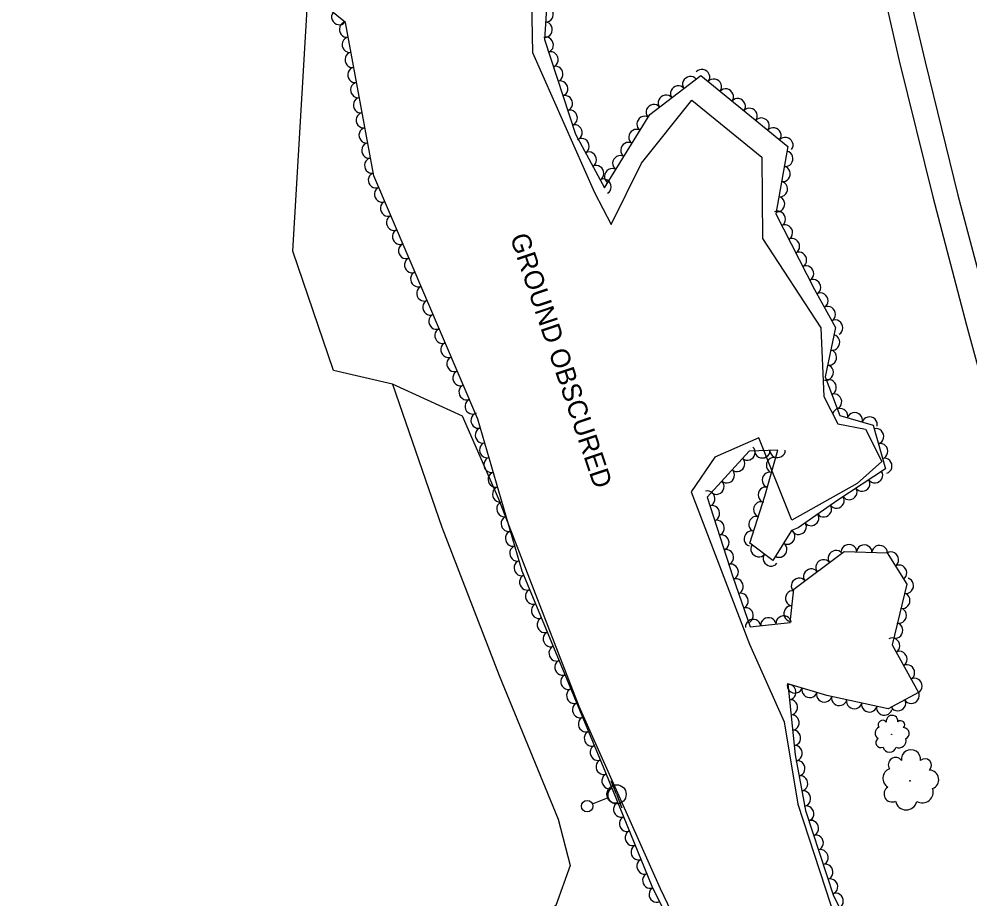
# Model space of a CAD drawing. Extents: x 1722896 to 1754269, y 648279 to 666297.
# Drawn here: x 1725447 to 1725694.6, y 657820.2 to 658049.2 of the extents above; entities that cross this region are included whole.
import ezdxf

# ---------------------------------------------------------------- set-up
doc = ezdxf.new("R2010")
doc.units = 0
for name, color, linetype in [('SURVEY - CENTERLINE - Preliminary', 7, 'Continuous'), ('SURVEY - CENTERLINE - Preliminary Text', 7, 'Continuous'), ('SURVEY - DTM - Breaklines', 7, 'Continuous'), ('SURVEY - VEGETATION - Features with Text', 7, 'Continuous')]:
    doc.layers.add(name, color=color, linetype=linetype)

msp = doc.modelspace()

# ---------------------------------------------------------------- linework, layer by layer
at = {"layer": 'SURVEY - CENTERLINE - Preliminary'}
for points in [[(1725629.28, 657790.85), (1725614.02, 657822.78), (1725592.81, 657870.25), (1725571.91, 657924.21), (1725562.42, 657945.88), (1725544.21, 657954.22), (1725528.91, 657957.74), (1725518.32, 657988.82), (1725522.16, 658054.95), (1725486.63, 658069.5), (1725458.69, 658151.44), (1725454.19, 658195.45), (1725447, 658271.42), (1725459.71, 658276.57), (1725468.31, 658279.94), (1725468.5, 658286.64)], [(1725580.37, 658058.61), (1725580.69, 658040.56), (1725596.78, 658004.07), (1725601.13, 657995.73), (1725609.07, 658011.72), (1725622.12, 658028.09), (1725640.4, 658013.25), (1725640.55, 657992.11), (1725655.77, 657968.81), (1725656.53, 657950.94), (1725660.18, 657943.84), (1725667.39, 657942.43), (1725671.63, 657934.06), (1725665.21, 657928.36), (1725648.15, 657918.8), (1725639.61, 657940.17), (1725628.16, 657935.17), (1725622, 657926.18), (1725637.21, 657886.48), (1725646.19, 657866.28), (1725649.71, 657844.86), (1725661.12, 657810.04)]]:
    msp.add_lwpolyline(points, dxfattribs=at)
at = {"layer": 'SURVEY - CENTERLINE - Preliminary Text'}
for points in [[(1725611.6, 658413.08), (1725617.49, 658371.69), (1725623.56, 658332.44), (1725631.7, 658283), (1725640.24, 658236.86), (1725650.69, 658182.89), (1725658.81, 658142.9), (1725666.8, 658106.55), (1725675.1, 658071.09), (1725682.86, 658038.13), (1725691.42, 658003.35), (1725699.87, 657971.43), (1725708.55, 657939.39), (1725717.35, 657907.56), (1725727.39, 657871.59), (1725739.63, 657827.91), (1725748.8, 657796.95)], [(1725601.26, 658410.93), (1725609.52, 658357.27), (1725618.33, 658304.64), (1725626.05, 658259.69), (1725634.36, 658215.08), (1725644.65, 658159.71), (1725648.23, 658142.26), (1725650.86, 658142.78), (1725653.85, 658135.3), (1725662.43, 658098.81), (1725668.85, 658070.4), (1725676.11, 658038.34), (1725684.89, 658002.95), (1725693.64, 657969.51), (1725702.95, 657935.55), (1725711.34, 657905.03), (1725719.02, 657877.62), (1725726.62, 657850.51), (1725734.75, 657821.39), (1725742.13, 657796.69)], [(1725544.21, 657954.22), (1725557.09, 657916.93), (1725571.99, 657878.38), (1725587.33, 657840.95), (1725590.52, 657828.89), (1725586.74, 657818.43), (1725581.87, 657815.75)]]:
    msp.add_lwpolyline(points, dxfattribs=at)
at = {"layer": 'SURVEY - DTM - Breaklines'}
for p, q in [((1725602.56, 657847.41), (1725601.17, 657850.89)), ((1725602.56, 657847.41), (1725603.95, 657843.92)), ((1725596.29, 657844.9), (1725600.24, 657846.48))]:
    msp.add_line(p, q, dxfattribs=at)
for centre, radius in [((1725602.56, 657847.41), 2.5), ((1725594.9, 657844.34), 1.5)]:
    msp.add_circle(centre, radius, dxfattribs=at)
at = {"layer": 'SURVEY - VEGETATION - Features with Text'}
for points in [[(1725624.53, 657798.03), (1725611.87, 657823.39), (1725599.75, 657852.99), (1725578, 657905.47), (1725566.43, 657945.04), (1725539.34, 658008.38), (1725531.95, 658048.33), (1725504.01, 658070.94), (1725481.55, 658129.51), (1725480.67, 658182.69), (1725462.53, 658253.6), (1725472.75, 658278.46), (1725472.89, 658315.59), (1725472.6, 658361.72), (1725476.72, 658381.53)], [(1725584.84, 658060.25), (1725583.76, 658043.93), (1725591.9, 658019.22), (1725599.43, 658005.28), (1725611.26, 658024.36), (1725624.5, 658034.51), (1725647.18, 658016.01), (1725643.99, 657998.5), (1725654.12, 657978.86), (1725659.59, 657968.9), (1725656.89, 657956.06), (1725660.65, 657946.02), (1725669.4, 657943.52), (1725672.58, 657932.14), (1725660.17, 657924.02), (1725649.8, 657916.82), (1725648.08, 657916.05), (1725643.27, 657908.3), (1725637.29, 657912.78), (1725641.2, 657925.01), (1725644.51, 657936.96), (1725637.11, 657936.77), (1725626.18, 657924.76), (1725632.8, 657904.05), (1725637.31, 657890.98), (1725647.74, 657892.17), (1725648.7, 657900.81), (1725661.79, 657910.6), (1725673, 657910.26), (1725678.1, 657902.13), (1725674.28, 657886.32), (1725681.15, 657873.94), (1725673.29, 657869.65), (1725657.27, 657873.11), (1725647.19, 657876.18), (1725649.04, 657857.73), (1725651.77, 657843.18), (1725659.05, 657820.97), (1725672.09, 657795.1)]]:
    msp.add_lwpolyline(points, dxfattribs=at)
for centre, radius in [((1725674.18, 657863), 0.0535), ((1725678.95, 657850.92), 0.0872)]:
    msp.add_circle(centre, radius, dxfattribs=at)
for centre, radius, start, end in [((1725671.84, 657865.53), 1.16, 37.0261, 214.3452), ((1725674.28, 657866.44), 1.53, 354.4074, 187.8271), ((1725671.5, 657863.35), 1.65, 112.3131, 239.1588), ((1725676.52, 657865.52), 1.05, 314.3867, 133.1324), ((1725677.23, 657863.24), 1.53, 292.2706, 89.0595), ((1725671.34, 657860.85), 1.28, 122.472, 297.4723), ((1725676.17, 657861.26), 1.75, 241.3233, 18.8475), ((1725673.63, 657860.08), 1.73, 192.2191, 348.0576), ((1725675.19, 657855.11), 1.9, 36.0894, 213.4085), ((1725679.2, 657856.53), 2.49, 353.4707, 186.8904), ((1725682.83, 657854.97), 1.72, 313.45, 132.1957), ((1725674.59, 657851.56), 2.69, 111.3764, 238.2221), ((1725683.93, 657851.23), 2.5, 291.3339, 88.1228), ((1725674.27, 657847.5), 2.09, 121.5353, 296.5356), ((1725682.14, 657848.03), 2.85, 240.3866, 17.9109), ((1725677.97, 657846.18), 2.83, 191.2824, 347.1209)]:
    msp.add_arc(centre, radius, start, end, dxfattribs=at)
for centre, major_axis in [((1725584.19, 658050.45), (-0.13, -2)), ((1725530.3, 658049.66), (-1.55, 1.26)), ((1725532.29, 658046.48), (-0.36, 1.97)), ((1725583.93, 658046.46), (-0.13, -2)), ((1725533.02, 658042.54), (-0.36, 1.97)), ((1725584.22, 658042.53), (0.63, -1.9)), ((1725533.75, 658038.61), (-0.36, 1.97)), ((1725585.47, 658038.73), (0.63, -1.9)), ((1725534.47, 658034.68), (-0.36, 1.97)), ((1725586.72, 658034.94), (0.63, -1.9)), ((1725624.87, 658034.2), (1.55, -1.26)), ((1725535.2, 658030.74), (-0.36, 1.97)), ((1725587.97, 658031.14), (0.63, -1.9)), ((1725621.7, 658032.37), (1.59, 1.22)), ((1725627.97, 658031.68), (1.55, -1.26)), ((1725618.53, 658029.93), (1.59, 1.22)), ((1725631.07, 658029.15), (1.55, -1.26)), ((1725535.93, 658026.81), (-0.36, 1.97)), ((1725589.22, 658027.34), (0.63, -1.9)), ((1725615.35, 658027.5), (1.59, 1.22)), ((1725634.17, 658026.62), (1.55, -1.26)), ((1725590.47, 658023.54), (0.63, -1.9)), ((1725612.18, 658025.07), (1.59, 1.22)), ((1725637.27, 658024.09), (1.55, -1.26)), ((1725536.66, 658022.88), (-0.36, 1.97)), ((1725609.76, 658021.95), (1.05, 1.7)), ((1725640.37, 658021.56), (1.55, -1.26)), ((1725537.38, 658018.94), (-0.36, 1.97)), ((1725591.72, 658019.74), (0.63, -1.9)), ((1725607.65, 658018.55), (1.05, 1.7)), ((1725643.47, 658019.03), (1.55, -1.26)), ((1725593.54, 658016.18), (0.95, -1.76)), ((1725646.56, 658016.5), (1.55, -1.26)), ((1725538.11, 658015.01), (-0.36, 1.97)), ((1725605.55, 658015.15), (1.05, 1.7)), ((1725538.84, 658011.08), (-0.36, 1.97)), ((1725595.44, 658012.66), (0.95, -1.76)), ((1725603.44, 658011.75), (1.05, 1.7)), ((1725646.6, 658012.85), (-0.36, -1.97)), ((1725597.34, 658009.14), (0.95, -1.76)), ((1725601.33, 658008.35), (1.05, 1.7)), ((1725645.89, 658008.91), (-0.36, -1.97)), ((1725539.83, 658007.22), (-0.79, 1.84)), ((1725599.25, 658005.62), (0.95, -1.76)), ((1725541.41, 658003.54), (-0.79, 1.84)), ((1725645.17, 658004.97), (-0.36, -1.97)), ((1725644.45, 658001.04), (-0.36, -1.97)), ((1725542.98, 657999.87), (-0.79, 1.84)), ((1725544.55, 657996.19), (-0.79, 1.84)), ((1725644.64, 657997.24), (0.92, -1.78)), ((1725646.48, 657993.68), (0.92, -1.78)), ((1725546.12, 657992.51), (-0.79, 1.84)), ((1725547.7, 657988.83), (-0.79, 1.84)), ((1725648.31, 657990.13), (0.92, -1.78)), ((1725650.14, 657986.57), (0.92, -1.78)), ((1725549.27, 657985.16), (-0.79, 1.84)), ((1725550.84, 657981.48), (-0.79, 1.84)), ((1725651.98, 657983.02), (0.92, -1.78)), ((1725653.81, 657979.46), (0.92, -1.78)), ((1725552.42, 657977.8), (-0.79, 1.84)), ((1725655.72, 657975.95), (0.96, -1.75)), ((1725553.99, 657974.12), (-0.79, 1.84)), ((1725657.65, 657972.44), (0.96, -1.75)), ((1725555.56, 657970.45), (-0.79, 1.84)), ((1725659.57, 657968.94), (0.96, -1.75)), ((1725557.14, 657966.77), (-0.79, 1.84)), ((1725658.78, 657965.03), (-0.41, -1.96)), ((1725558.71, 657963.09), (-0.79, 1.84)), ((1725560.28, 657959.41), (-0.79, 1.84)), ((1725657.96, 657961.11), (-0.41, -1.96)), ((1725657.13, 657957.2), (-0.41, -1.96)), ((1725561.85, 657955.73), (-0.79, 1.84)), ((1725563.43, 657952.06), (-0.79, 1.84)), ((1725657.89, 657953.4), (0.7, -1.87)), ((1725659.29, 657949.66), (0.7, -1.87)), ((1725565, 657948.38), (-0.79, 1.84)), ((1725566.53, 657944.69), (-0.56, 1.92)), ((1725660.76, 657945.98), (1.92, -0.55)), ((1725664.61, 657944.89), (1.92, -0.55)), ((1725668.45, 657943.79), (1.92, -0.55)), ((1725567.66, 657940.85), (-0.56, 1.92)), ((1725670.21, 657940.62), (0.54, -1.93)), ((1725568.78, 657937.01), (-0.56, 1.92)), ((1725671.29, 657936.76), (0.54, -1.93)), ((1725636.7, 657936.31), (-1.35, -1.48)), ((1725640.5, 657936.85), (-2, -0.05)), ((1725644.49, 657936.96), (-2, -0.05)), ((1725569.9, 657933.17), (-0.56, 1.92)), ((1725634, 657933.36), (-1.35, -1.48)), ((1725643.45, 657933.12), (0.53, 1.93)), ((1725672.37, 657932.91), (0.54, -1.93)), ((1725571.02, 657929.33), (-0.56, 1.92)), ((1725631.31, 657930.4), (-1.35, -1.48)), ((1725642.38, 657929.26), (0.53, 1.93)), ((1725669.9, 657930.39), (-1.67, -1.09)), ((1725628.62, 657927.44), (-1.35, -1.48)), ((1725666.56, 657928.2), (-1.67, -1.09)), ((1725572.15, 657925.49), (-0.56, 1.92)), ((1725626.29, 657924.4), (0.61, -1.9)), ((1725641.31, 657925.41), (0.53, 1.93)), ((1725663.21, 657926.01), (-1.67, -1.09)), ((1725573.27, 657921.65), (-0.56, 1.92)), ((1725640.11, 657921.6), (0.61, 1.9)), ((1725659.87, 657923.81), (-1.64, -1.14)), ((1725627.51, 657920.59), (0.61, -1.9)), ((1725656.58, 657921.53), (-1.64, -1.14)), ((1725574.39, 657917.81), (-0.56, 1.92)), ((1725628.73, 657916.78), (0.61, -1.9)), ((1725638.89, 657917.79), (0.61, 1.9)), ((1725653.3, 657919.25), (-1.64, -1.14)), ((1725637.67, 657913.98), (0.61, 1.9)), ((1725647.1, 657914.47), (-1.05, -1.7)), ((1725650.01, 657916.97), (-1.64, -1.14)), ((1725575.51, 657913.97), (-0.56, 1.92)), ((1725629.95, 657912.97), (0.61, -1.9)), ((1725576.64, 657910.13), (-0.56, 1.92)), ((1725631.16, 657909.16), (0.61, -1.9)), ((1725639.48, 657911.13), (-1.6, 1.2)), ((1725644.99, 657911.07), (-1.05, -1.7)), ((1725663.05, 657910.56), (2, -0.06)), ((1725667.05, 657910.44), (2, -0.06)), ((1725671.05, 657910.32), (2, -0.06)), ((1725642.68, 657908.74), (-1.6, 1.2)), ((1725656.39, 657906.57), (1.6, 1.2)), ((1725659.6, 657908.96), (1.6, 1.2)), ((1725674.09, 657908.53), (1.06, -1.69)), ((1725577.76, 657906.29), (-0.56, 1.92)), ((1725632.38, 657905.35), (0.61, -1.9)), ((1725653.19, 657904.17), (1.6, 1.2)), ((1725676.21, 657905.14), (1.06, -1.69)), ((1725579.2, 657902.57), (-0.77, 1.85)), ((1725633.66, 657901.56), (0.65, -1.89)), ((1725649.99, 657901.77), (1.6, 1.2)), ((1725678, 657901.7), (-0.47, -1.94)), ((1725580.73, 657898.87), (-0.77, 1.85)), ((1725634.96, 657897.78), (0.65, -1.89)), ((1725648.44, 657898.43), (0.22, 1.99)), ((1725677.06, 657897.81), (-0.47, -1.94)), ((1725582.27, 657895.18), (-0.77, 1.85)), ((1725647.99, 657894.46), (0.22, 1.99)), ((1725636.27, 657894), (0.65, -1.89)), ((1725646.05, 657891.97), (1.99, 0.23)), ((1725676.12, 657893.92), (-0.47, -1.94)), ((1725583.8, 657891.48), (-0.77, 1.85)), ((1725638.1, 657891.07), (1.99, 0.23)), ((1725642.08, 657891.52), (1.99, 0.23)), ((1725675.18, 657890.03), (-0.47, -1.94)), ((1725585.33, 657887.79), (-0.77, 1.85)), ((1725674.37, 657886.16), (0.97, -1.75)), ((1725586.86, 657884.09), (-0.77, 1.85)), ((1725676.31, 657882.67), (0.97, -1.75)), ((1725588.39, 657880.4), (-0.77, 1.85)), ((1725678.25, 657879.17), (0.97, -1.75)), ((1725589.92, 657876.7), (-0.77, 1.85)), ((1725680.19, 657875.67), (0.97, -1.75)), ((1725591.45, 657873.01), (-0.77, 1.85)), ((1725648.96, 657875.64), (-1.91, 0.58)), ((1725647.4, 657874.04), (0.2, -1.99)), ((1725652.79, 657874.47), (-1.91, 0.58)), ((1725647.8, 657870.06), (0.2, -1.99)), ((1725656.62, 657873.31), (-1.91, 0.58)), ((1725660.51, 657872.41), (-1.96, 0.42)), ((1725664.42, 657871.57), (-1.96, 0.42)), ((1725675.86, 657871.06), (-1.76, -0.96)), ((1725679.37, 657872.97), (-1.76, -0.96)), ((1725592.99, 657869.31), (-0.77, 1.85)), ((1725668.33, 657870.72), (-1.96, 0.42)), ((1725672.24, 657869.88), (-1.96, 0.42)), ((1725594.52, 657865.62), (-0.77, 1.85)), ((1725648.2, 657866.08), (0.2, -1.99)), ((1725648.6, 657862.1), (0.2, -1.99)), ((1725596.05, 657861.92), (-0.77, 1.85)), ((1725597.58, 657858.23), (-0.77, 1.85)), ((1725649, 657858.12), (0.2, -1.99)), ((1725599.11, 657854.53), (-0.77, 1.85)), ((1725649.71, 657854.19), (0.37, -1.97)), ((1725600.63, 657850.83), (-0.76, 1.85)), ((1725650.45, 657850.26), (0.37, -1.97)), ((1725602.15, 657847.13), (-0.76, 1.85)), ((1725651.18, 657846.33), (0.37, -1.97)), ((1725603.67, 657843.43), (-0.76, 1.85)), ((1725652.02, 657842.42), (0.62, -1.9)), ((1725605.18, 657839.73), (-0.76, 1.85)), ((1725653.27, 657838.62), (0.62, -1.9)), ((1725606.7, 657836.02), (-0.76, 1.85)), ((1725654.51, 657834.82), (0.62, -1.9)), ((1725608.21, 657832.32), (-0.76, 1.85)), ((1725655.76, 657831.02), (0.62, -1.9)), ((1725609.73, 657828.62), (-0.76, 1.85)), ((1725657, 657827.21), (0.62, -1.9)), ((1725611.24, 657824.92), (-0.76, 1.85)), ((1725658.25, 657823.41), (0.62, -1.9)), ((1725612.92, 657821.29), (-0.89, 1.79)), ((1725659.69, 657819.69), (0.9, -1.79))]:
    msp.add_ellipse(centre, major_axis=major_axis, ratio=0.940188, start_param=0, end_param=3.141593, dxfattribs=at)

# ---------------------------------------------------------------- texts
at = {"layer": 'SURVEY - CENTERLINE - Preliminary'}
msp.add_text('GROUND OBSCURED', height=5, rotation=288.574, dxfattribs=at).set_placement((1725574.76, 657992.49))

doc.saveas('drawing.dxf')
